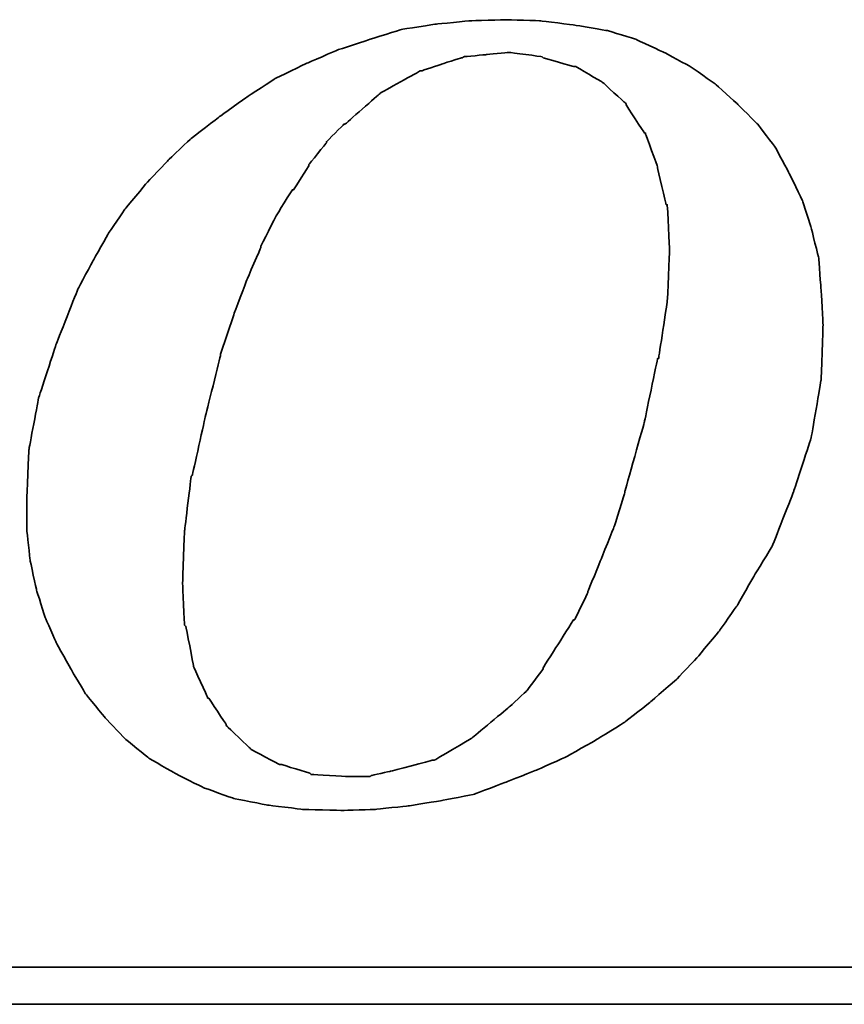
# Model space of a CAD drawing. Header units: millimetres. Extents: x 1805 to 4914, y -1594 to 860.
# Tile 380 of 656: x 4086.18 to 4091.26, y -1564.41 to -1558.33. Entities that reach past the tile are written whole.
import ezdxf

# ---------------------------------------------------------------- set-up
doc = ezdxf.new("R2010")
doc.units = ezdxf.units.MM
doc.layers.add('DIM', color=4, linetype='CONTINUOUS')
doc.layers.add('layer 1', color=7, linetype='CONTINUOUS')

# ---------------------------------------------------------------- blocks, each defined once
blk = doc.blocks.new('TBI MOTION logo(完整正式版)')
at = {"layer": 'layer 1', "color": 22, "lineweight": 35}
for points, knots in [([(35.79625, -6.98375), (35.79625, -6.98375), (36.23125, -7.43875), (36.23125, -7.43875), (36.23125, -7.43875), (36.23125, -7.43875), (36.75625, -7.87125), (36.75625, -7.87125), (36.75625, -7.87125), (36.75625, -7.87125), (37.33125, -8.20375), (37.33125, -8.20375), (37.33125, -8.20375), (37.33125, -8.20375), (37.95625, -8.51875), (37.95625, -8.51875), (37.95625, -8.51875), (37.95625, -8.51875), (38.62625, -8.75875), (38.62625, -8.75875), (38.62625, -8.75875), (38.62625, -8.75875), (39.37125, -8.90375), (39.37125, -8.90375), (39.37125, -8.90375), (39.37125, -8.90375), (40.14125, -8.99875), (40.14125, -8.99875), (40.14125, -8.99875), (40.14125, -8.99875), (41.02625, -9.02375), (41.02625, -9.02375), (41.02625, -9.02375), (41.02625, -9.02375), (41.74625, -8.99875), (41.74625, -8.99875), (41.74625, -8.99875), (41.74625, -8.99875), (42.46625, -8.92375), (42.46625, -8.92375), (42.46625, -8.92375), (42.46625, -8.92375), (43.21125, -8.80625), (43.21125, -8.80625), (43.21125, -8.80625), (43.21125, -8.80625), (43.93125, -8.66375), (43.93125, -8.66375), (43.93125, -8.66375), (43.93125, -8.66375), (44.62625, -8.39875), (44.62625, -8.39875), (44.62625, -8.39875), (44.62625, -8.39875), (45.29625, -8.13375), (45.29625, -8.13375), (45.29625, -8.13375), (45.29625, -8.13375), (45.94625, -7.84375), (45.94625, -7.84375), (45.94625, -7.84375), (45.94625, -7.84375), (46.61625, -7.46375), (46.61625, -7.46375), (46.61625, -7.46375), (46.61625, -7.46375), (47.24125, -7.07875), (47.24125, -7.07875), (47.24125, -7.07875), (47.24125, -7.07875), (47.81625, -6.62375), (47.81625, -6.62375), (47.81625, -6.62375), (47.81625, -6.62375), (48.36875, -6.14375), (48.36875, -6.14375), (48.36875, -6.14375), (48.36875, -6.14375), (48.84625, -5.64125), (48.84625, -5.64125), (48.84625, -5.64125), (48.84625, -5.64125), (49.32625, -5.06375), (49.32625, -5.06375), (49.32625, -5.06375), (49.32625, -5.06375), (49.71125, -4.51374), (49.71125, -4.51374), (49.71125, -4.51374), (49.71125, -4.51374), (50.09625, -3.83874), (50.09625, -3.83874), (50.09625, -3.83874), (50.09625, -3.83874), (50.48125, -3.21374), (50.48125, -3.21374), (50.48125, -3.21374), (50.48125, -3.21374), (50.96125, -1.99125), (50.96125, -1.99125), (50.96125, -1.99125), (50.96125, -1.99125), (51.34375, -0.81875), (51.34375, -0.81875), (51.34375, -0.81875), (51.34375, -0.81875), (51.56125, 0.45624), (51.56125, 0.45624), (51.56125, 0.45624), (51.56125, 0.45624), (51.60625, 1.67624), (51.60625, 1.67624), (51.60625, 1.67624), (51.60625, 1.67624), (51.56125, 2.44625), (51.56125, 2.44625), (51.56125, 2.44625), (51.56125, 2.44625), (51.51125, 3.14125), (51.51125, 3.14125), (51.51125, 3.14125), (51.51125, 3.14125), (51.34375, 3.81125), (51.34375, 3.81125), (51.34375, 3.81125), (51.34375, 3.81125), (51.15125, 4.41125), (51.15125, 4.41125), (51.15125, 4.41125), (51.15125, 4.41125), (50.86125, 5.01125), (50.86125, 5.01125), (50.86125, 5.01125), (50.86125, 5.01125), (50.55125, 5.58875), (50.55125, 5.58875), (50.55125, 5.58875), (50.55125, 5.58875), (50.16625, 6.09125), (50.16625, 6.09125), (50.16625, 6.09125), (50.16625, 6.09125), (49.71125, 6.54875), (49.71125, 6.54875), (49.71125, 6.54875), (49.71125, 6.54875), (49.23125, 6.98125), (49.23125, 6.98125), (49.23125, 6.98125), (49.23125, 6.98125), (48.67875, 7.36625), (48.67875, 7.36625), (48.67875, 7.36625), (48.67875, 7.36625), (48.10375, 7.67625), (48.10375, 7.67625), (48.10375, 7.67625), (48.10375, 7.67625), (47.48125, 7.96375), (47.48125, 7.96375), (47.48125, 7.96375), (47.48125, 7.96375), (46.85625, 8.15625), (46.85625, 8.15625), (46.85625, 8.15625), (46.85625, 8.15625), (46.13625, 8.27624), (46.13625, 8.27624), (46.13625, 8.27624), (46.13625, 8.27624), (45.39125, 8.37125), (45.39125, 8.37125), (45.39125, 8.37125), (45.39125, 8.37125), (44.62625, 8.39624), (44.62625, 8.39624), (44.62625, 8.39624), (44.62625, 8.39624), (43.83625, 8.37125), (43.83625, 8.37125), (43.83625, 8.37125), (43.83625, 8.37125), (43.09125, 8.30125), (43.09125, 8.30125), (43.09125, 8.30125), (43.09125, 8.30125), (42.32125, 8.18125), (42.32125, 8.18125), (42.32125, 8.18125), (42.32125, 8.18125), (41.62875, 7.96375), (41.62875, 7.96375), (41.62875, 7.96375), (41.62875, 7.96375), (40.90625, 7.72625), (40.90625, 7.72625), (40.90625, 7.72625), (40.90625, 7.72625), (40.23624, 7.43625), (40.23624, 7.43625), (40.23624, 7.43625), (40.23624, 7.43625), (39.54124, 7.10125), (39.54124, 7.10125), (39.54124, 7.10125), (39.54124, 7.10125), (38.91625, 6.69125), (38.91625, 6.69125), (38.91625, 6.69125), (38.91625, 6.69125), (38.31625, 6.26125), (38.31625, 6.26125), (38.31625, 6.26125), (38.31625, 6.26125), (37.69125, 5.78125), (37.69125, 5.78125), (37.69125, 5.78125), (37.69125, 5.78125), (37.18625, 5.30125), (37.18625, 5.30125), (37.18625, 5.30125), (37.18625, 5.30125), (36.70625, 4.79624), (36.70625, 4.79624), (36.70625, 4.79624), (36.70625, 4.79624), (36.23125, 4.22125), (36.23125, 4.22125), (36.23125, 4.22125), (36.23125, 4.22125), (35.87124, 3.69375), (35.87124, 3.69375), (35.87124, 3.69375), (35.87124, 3.69375), (35.53125, 3.09125), (35.53125, 3.09125), (35.53125, 3.09125), (35.53125, 3.09125), (35.19875, 2.47125), (35.19875, 2.47125), (35.19875, 2.47125), (35.19875, 2.47125), (34.71625, 1.24625), (34.71625, 1.24625), (34.71625, 1.24625), (34.71625, 1.24625), (34.33125, 0.06874), (34.33125, 0.06874), (34.33125, 0.06874), (34.33125, 0.06874), (34.11625, -1.07875), (34.11625, -1.07875), (34.11625, -1.07875), (34.11625, -1.07875), (34.07125, -2.15875), (34.07125, -2.15875), (34.07125, -2.15875), (34.07125, -2.15875), (34.07125, -2.85375), (34.07125, -2.85375), (34.07125, -2.85375), (34.07125, -2.85375), (34.14125, -3.50375), (34.14125, -3.50375), (34.14125, -3.50375), (34.14125, -3.50375), (34.28625, -4.17375), (34.28625, -4.17375), (34.28625, -4.17375), (34.28625, -4.17375), (34.47625, -4.77624), (34.47625, -4.77624), (34.47625, -4.77624), (34.47625, -4.77624), (34.71625, -5.32625), (34.71625, -5.32625), (34.71625, -5.32625), (34.71625, -5.32625), (35.05375, -5.92875), (35.05375, -5.92875), (35.05375, -5.92875), (35.05375, -5.92875), (35.36375, -6.45375), (35.36375, -6.45375), (35.36375, -6.45375), (35.36375, -6.45375), (35.79625, -6.98375), (35.79625, -6.98375)], [0, 0, 0, 0, 0.01388889, 0.01388889, 0.01388889, 0.0138889, 0.02777778, 0.02777778, 0.02777778, 0.02777779, 0.04166667, 0.04166667, 0.04166667, 0.04166668, 0.05555556, 0.05555556, 0.05555556, 0.05555557, 0.06944444, 0.06944444, 0.06944444, 0.06944445, 0.08333333, 0.08333333, 0.08333333, 0.08333334, 0.09722222, 0.09722222, 0.09722222, 0.09722223, 0.11111111, 0.11111111, 0.11111111, 0.11111112, 0.125, 0.125, 0.125, 0.12500001, 0.13888889, 0.13888889, 0.13888889, 0.1388889, 0.15277778, 0.15277778, 0.15277778, 0.15277779, 0.16666667, 0.16666667, 0.16666667, 0.16666668, 0.18055556, 0.18055556, 0.18055556, 0.18055557, 0.19444444, 0.19444444, 0.19444444, 0.19444445, 0.20833333, 0.20833333, 0.20833333, 0.20833334, 0.22222222, 0.22222222, 0.22222222, 0.22222223, 0.23611111, 0.23611111, 0.23611111, 0.23611112, 0.25, 0.25, 0.25, 0.25000001, 0.26388889, 0.26388889, 0.26388889, 0.2638889, 0.27777778, 0.27777778, 0.27777778, 0.27777779, 0.29166667, 0.29166667, 0.29166667, 0.29166668, 0.30555556, 0.30555556, 0.30555556, 0.30555557, 0.31944444, 0.31944444, 0.31944444, 0.31944445, 0.33333333, 0.33333333, 0.33333333, 0.33333334, 0.34722222, 0.34722222, 0.34722222, 0.34722223, 0.36111111, 0.36111111, 0.36111111, 0.36111112, 0.375, 0.375, 0.375, 0.37500001, 0.38888889, 0.38888889, 0.38888889, 0.3888889, 0.40277778, 0.40277778, 0.40277778, 0.40277779, 0.41666667, 0.41666667, 0.41666667, 0.41666668, 0.43055556, 0.43055556, 0.43055556, 0.43055557, 0.44444444, 0.44444444, 0.44444444, 0.44444445, 0.45833333, 0.45833333, 0.45833333, 0.45833334, 0.47222222, 0.47222222, 0.47222222, 0.47222223, 0.48611111, 0.48611111, 0.48611111, 0.48611112, 0.5, 0.5, 0.5, 0.50000001, 0.51388889, 0.51388889, 0.51388889, 0.5138889, 0.52777778, 0.52777778, 0.52777778, 0.52777779, 0.54166667, 0.54166667, 0.54166667, 0.54166668, 0.55555556, 0.55555556, 0.55555556, 0.55555557, 0.56944444, 0.56944444, 0.56944444, 0.56944445, 0.58333333, 0.58333333, 0.58333333, 0.58333334, 0.59722222, 0.59722222, 0.59722222, 0.59722223, 0.61111111, 0.61111111, 0.61111111, 0.61111112, 0.625, 0.625, 0.625, 0.62500001, 0.63888889, 0.63888889, 0.63888889, 0.6388889, 0.65277778, 0.65277778, 0.65277778, 0.65277779, 0.66666667, 0.66666667, 0.66666667, 0.66666668, 0.68055556, 0.68055556, 0.68055556, 0.68055557, 0.69444444, 0.69444444, 0.69444444, 0.69444445, 0.70833333, 0.70833333, 0.70833333, 0.70833334, 0.72222222, 0.72222222, 0.72222222, 0.72222223, 0.73611111, 0.73611111, 0.73611111, 0.73611112, 0.75, 0.75, 0.75, 0.75000001, 0.76388889, 0.76388889, 0.76388889, 0.7638889, 0.77777778, 0.77777778, 0.77777778, 0.77777779, 0.79166667, 0.79166667, 0.79166667, 0.79166668, 0.80555556, 0.80555556, 0.80555556, 0.80555557, 0.81944444, 0.81944444, 0.81944444, 0.81944445, 0.83333333, 0.83333333, 0.83333333, 0.83333334, 0.84722222, 0.84722222, 0.84722222, 0.84722223, 0.86111111, 0.86111111, 0.86111111, 0.86111112, 0.875, 0.875, 0.875, 0.87500001, 0.88888889, 0.88888889, 0.88888889, 0.8888889, 0.90277778, 0.90277778, 0.90277778, 0.90277779, 0.91666667, 0.91666667, 0.91666667, 0.91666668, 0.93055556, 0.93055556, 0.93055556, 0.93055557, 0.94444444, 0.94444444, 0.94444444, 0.94444445, 0.95833333, 0.95833333, 0.95833333, 0.95833334, 0.97222222, 0.97222222, 0.97222222, 0.97222223, 0.98611111, 0.98611111, 0.98611111, 0.98611112, 1, 1, 1, 1]), ([(38.33875, 1.03124), (38.33875, 1.03124), (38.62625, 1.89625), (38.62625, 1.89625), (38.62625, 1.89625), (38.62625, 1.89625), (38.91625, 2.66375), (38.91625, 2.66375), (38.91625, 2.66375), (38.91625, 2.66375), (39.22625, 3.38125), (39.22625, 3.38125), (39.22625, 3.38125), (39.22625, 3.38125), (39.22625, 3.40624), (39.22625, 3.40624), (39.22625, 3.40624), (39.22625, 3.40624), (39.56124, 4.07624), (39.56124, 4.07624), (39.56124, 4.07624), (39.56124, 4.07624), (39.92125, 4.65125), (39.92125, 4.65125), (39.92125, 4.65125), (39.92125, 4.65125), (39.94625, 4.65125), (39.94625, 4.65125), (39.94625, 4.65125), (39.94625, 4.65125), (40.28125, 5.17875), (40.28125, 5.17875), (40.28125, 5.17875), (40.28125, 5.17875), (40.28125, 5.20375), (40.28125, 5.20375), (40.28125, 5.20375), (40.28125, 5.20375), (40.66875, 5.68625), (40.66875, 5.68625), (40.66875, 5.68625), (40.66875, 5.68625), (40.66875, 5.70625), (40.66875, 5.70625), (40.66875, 5.70625), (40.66875, 5.70625), (41.05124, 6.09125), (41.05124, 6.09125), (41.05124, 6.09125), (41.05124, 6.09125), (41.07625, 6.09125), (41.07625, 6.09125), (41.07625, 6.09125), (41.07625, 6.09125), (41.84125, 6.76625), (41.84125, 6.76625), (41.84125, 6.76625), (41.84125, 6.76625), (41.86625, 6.78625), (41.86625, 6.78625), (41.86625, 6.78625), (41.86625, 6.78625), (42.73125, 7.26624), (42.73125, 7.26624), (42.73125, 7.26624), (42.73125, 7.26624), (42.75625, 7.26624), (42.75625, 7.26624), (42.75625, 7.26624), (42.75625, 7.26624), (43.18625, 7.41125), (43.18625, 7.41125), (43.18625, 7.41125), (43.18625, 7.41125), (43.64125, 7.55625), (43.64125, 7.55625), (43.64125, 7.55625), (43.64125, 7.55625), (43.66625, 7.55625), (43.66625, 7.55625), (43.66625, 7.55625), (43.66625, 7.55625), (43.69125, 7.58124), (43.69125, 7.58124), (43.69125, 7.58124), (43.69125, 7.58124), (44.19125, 7.62625), (44.19125, 7.62625), (44.19125, 7.62625), (44.19125, 7.62625), (44.67125, 7.67625), (44.67125, 7.67625), (44.67125, 7.67625), (44.67125, 7.67625), (44.69625, 7.67625), (44.69625, 7.67625), (44.69625, 7.67625), (44.69625, 7.67625), (45.41875, 7.58124), (45.41875, 7.58124), (45.41875, 7.58124), (45.41875, 7.58124), (45.44125, 7.55625), (45.44125, 7.55625), (45.44125, 7.55625), (45.44125, 7.55625), (46.11125, 7.36625), (46.11125, 7.36625), (46.11125, 7.36625), (46.11125, 7.36625), (46.13625, 7.36625), (46.13625, 7.36625), (46.13625, 7.36625), (46.13625, 7.36625), (46.15875, 7.36625), (46.15875, 7.36625), (46.15875, 7.36625), (46.15875, 7.36625), (46.73625, 7.02624), (46.73625, 7.02624), (46.73625, 7.02624), (46.73625, 7.02624), (46.76125, 7.00624), (46.76125, 7.00624), (46.76125, 7.00624), (46.76125, 7.00624), (47.24125, 6.57124), (47.24125, 6.57124), (47.24125, 6.57124), (47.24125, 6.57124), (47.26625, 6.54875), (47.26625, 6.54875), (47.26625, 6.54875), (47.26625, 6.54875), (47.26625, 6.52375), (47.26625, 6.52375), (47.26625, 6.52375), (47.26625, 6.52375), (47.67375, 5.89875), (47.67375, 5.89875), (47.67375, 5.89875), (47.67375, 5.89875), (47.69625, 5.89875), (47.69625, 5.89875), (47.69625, 5.89875), (47.69625, 5.89875), (47.69625, 5.87625), (47.69625, 5.87625), (47.69625, 5.87625), (47.69625, 5.87625), (47.96125, 5.15625), (47.96125, 5.15625), (47.96125, 5.15625), (47.96125, 5.15625), (47.96125, 5.13125), (47.96125, 5.13125), (47.96125, 5.13125), (47.96125, 5.13125), (48.15125, 4.31875), (48.15125, 4.31875), (48.15125, 4.31875), (48.15125, 4.31875), (48.17625, 4.31875), (48.17625, 4.31875), (48.17625, 4.31875), (48.17625, 4.31875), (48.17625, 4.29125), (48.17625, 4.29125), (48.17625, 4.29125), (48.17625, 4.29125), (48.22625, 3.33125), (48.22625, 3.33125), (48.22625, 3.33125), (48.22625, 3.33125), (48.22625, 3.30875), (48.22625, 3.30875), (48.22625, 3.30875), (48.22625, 3.30875), (48.17625, 2.20624), (48.17625, 2.20624), (48.17625, 2.20624), (48.17625, 2.20624), (48.17625, 2.18124), (48.17625, 2.18124), (48.17625, 2.18124), (48.17625, 2.18124), (47.98375, 0.93624), (47.98375, 0.93624), (47.98375, 0.93624), (47.98375, 0.93624), (47.96125, 0.93624), (47.96125, 0.93624), (47.96125, 0.93624), (47.96125, 0.93624), (47.67375, -0.45874), (47.67375, -0.45874), (47.67375, -0.45874), (47.67375, -0.45874), (47.24125, -1.99125), (47.24125, -1.99125), (47.24125, -1.99125), (47.24125, -1.99125), (47.24125, -2.01874), (47.24125, -2.01874), (47.24125, -2.01874), (47.24125, -2.01874), (47.00125, -2.78375), (47.00125, -2.78375), (47.00125, -2.78375), (47.00125, -2.78375), (46.71125, -3.50375), (46.71125, -3.50375), (46.71125, -3.50375), (46.71125, -3.50375), (46.42625, -4.19875), (46.42625, -4.19875), (46.42625, -4.19875), (46.42625, -4.19875), (46.42625, -4.22375), (46.42625, -4.22375), (46.42625, -4.22375), (46.42625, -4.22375), (46.13625, -4.82374), (46.13625, -4.82374), (46.13625, -4.82374), (46.13625, -4.82374), (46.11125, -4.82374), (46.11125, -4.82374), (46.11125, -4.82374), (46.11125, -4.82374), (45.77625, -5.35125), (45.77625, -5.35125), (45.77625, -5.35125), (45.77625, -5.35125), (45.44125, -5.87875), (45.44125, -5.87875), (45.44125, -5.87875), (45.44125, -5.87875), (45.44125, -5.90375), (45.44125, -5.90375), (45.44125, -5.90375), (45.44125, -5.90375), (45.10625, -6.35875), (45.10625, -6.35875), (45.10625, -6.35875), (45.10625, -6.35875), (45.08125, -6.38375), (45.08125, -6.38375), (45.08125, -6.38375), (45.08125, -6.38375), (44.69625, -6.74375), (44.69625, -6.74375), (44.69625, -6.74375), (44.69625, -6.74375), (43.88375, -7.41625), (43.88375, -7.41625), (43.88375, -7.41625), (43.88375, -7.41625), (43.85625, -7.43875), (43.85625, -7.43875), (43.85625, -7.43875), (43.85625, -7.43875), (43.04125, -7.91875), (43.04125, -7.91875), (43.04125, -7.91875), (43.04125, -7.91875), (43.01625, -7.91875), (43.01625, -7.91875), (43.01625, -7.91875), (43.01625, -7.91875), (42.99625, -7.91875), (42.99625, -7.91875), (42.99625, -7.91875), (42.99625, -7.91875), (42.08125, -8.15875), (42.08125, -8.15875), (42.08125, -8.15875), (42.08125, -8.15875), (41.65125, -8.25625), (41.65125, -8.25625), (41.65125, -8.25625), (41.65125, -8.25625), (41.62875, -8.27875), (41.62875, -8.27875), (41.62875, -8.27875), (41.62875, -8.27875), (41.60125, -8.27875), (41.60125, -8.27875), (41.60125, -8.27875), (41.60125, -8.27875), (41.12125, -8.27875), (41.12125, -8.27875), (41.12125, -8.27875), (41.12125, -8.27875), (40.35624, -8.23125), (40.35624, -8.23125), (40.35624, -8.23125), (40.35624, -8.23125), (40.33125, -8.23125), (40.33125, -8.23125), (40.33125, -8.23125), (40.33125, -8.23125), (40.30625, -8.20375), (40.30625, -8.20375), (40.30625, -8.20375), (40.30625, -8.20375), (39.68375, -8.01375), (39.68375, -8.01375), (39.68375, -8.01375), (39.68375, -8.01375), (39.66124, -8.01375), (39.66124, -8.01375), (39.66124, -8.01375), (39.66124, -8.01375), (39.63625, -8.01375), (39.63625, -8.01375), (39.63625, -8.01375), (39.63625, -8.01375), (39.01125, -7.67875), (39.01125, -7.67875), (39.01125, -7.67875), (39.01125, -7.67875), (38.98875, -7.65375), (38.98875, -7.65375), (38.98875, -7.65375), (38.98875, -7.65375), (38.48625, -7.17375), (38.48625, -7.17375), (38.48625, -7.17375), (38.48625, -7.17375), (38.45875, -7.14875), (38.45875, -7.14875), (38.45875, -7.14875), (38.45875, -7.14875), (38.45875, -7.12875), (38.45875, -7.12875), (38.45875, -7.12875), (38.45875, -7.12875), (38.07625, -6.54875), (38.07625, -6.54875), (38.07625, -6.54875), (38.07625, -6.54875), (38.05125, -6.54875), (38.05125, -6.54875), (38.05125, -6.54875), (38.05125, -6.54875), (38.05125, -6.52875), (38.05125, -6.52875), (38.05125, -6.52875), (38.05125, -6.52875), (37.74125, -5.85375), (37.74125, -5.85375), (37.74125, -5.85375), (37.74125, -5.85375), (37.74125, -5.82875), (37.74125, -5.82875), (37.74125, -5.82875), (37.74125, -5.82875), (37.57375, -4.96875), (37.57375, -4.96875), (37.57375, -4.96875), (37.57375, -4.96875), (37.54625, -4.94375), (37.54625, -4.94375), (37.54625, -4.94375), (37.54625, -4.94375), (37.50125, -4.03375), (37.50125, -4.03375), (37.50125, -4.03375), (37.50125, -4.03375), (37.50125, -4.00875), (37.50125, -4.00875), (37.50125, -4.00875), (37.50125, -4.00875), (37.54625, -2.85375), (37.54625, -2.85375), (37.54625, -2.85375), (37.54625, -2.85375), (37.69125, -1.65875), (37.69125, -1.65875), (37.69125, -1.65875), (37.69125, -1.65875), (37.71624, -1.63375), (37.71624, -1.63375), (37.71624, -1.63375), (37.71624, -1.63375), (38.00375, -0.33875), (38.00375, -0.33875), (38.00375, -0.33875), (38.00375, -0.33875), (38.33875, 1.00624), (38.33875, 1.00624), (38.33875, 1.00624), (38.33875, 1.00624), (38.33875, 1.03124), (38.33875, 1.03124)], [0, 0, 0, 0, 0.01010101, 0.01010101, 0.01010101, 0.01010102, 0.02020202, 0.02020202, 0.02020202, 0.02020203, 0.03030303, 0.03030303, 0.03030303, 0.03030304, 0.04040404, 0.04040404, 0.04040404, 0.04040405, 0.05050505, 0.05050505, 0.05050505, 0.05050506, 0.06060606, 0.06060606, 0.06060606, 0.06060607, 0.07070707, 0.07070707, 0.07070707, 0.07070708, 0.08080808, 0.08080808, 0.08080808, 0.08080809, 0.09090909, 0.09090909, 0.09090909, 0.0909091, 0.1010101, 0.1010101, 0.1010101, 0.10101011, 0.11111111, 0.11111111, 0.11111111, 0.11111112, 0.12121212, 0.12121212, 0.12121212, 0.12121213, 0.13131313, 0.13131313, 0.13131313, 0.13131314, 0.14141414, 0.14141414, 0.14141414, 0.14141415, 0.15151515, 0.15151515, 0.15151515, 0.15151516, 0.16161616, 0.16161616, 0.16161616, 0.16161617, 0.17171717, 0.17171717, 0.17171717, 0.17171718, 0.18181818, 0.18181818, 0.18181818, 0.18181819, 0.19191919, 0.19191919, 0.19191919, 0.1919192, 0.2020202, 0.2020202, 0.2020202, 0.20202021, 0.21212121, 0.21212121, 0.21212121, 0.21212122, 0.22222222, 0.22222222, 0.22222222, 0.22222223, 0.23232323, 0.23232323, 0.23232323, 0.23232324, 0.24242424, 0.24242424, 0.24242424, 0.24242425, 0.25252525, 0.25252525, 0.25252525, 0.25252526, 0.26262626, 0.26262626, 0.26262626, 0.26262627, 0.27272727, 0.27272727, 0.27272727, 0.27272728, 0.28282828, 0.28282828, 0.28282828, 0.28282829, 0.29292929, 0.29292929, 0.29292929, 0.2929293, 0.3030303, 0.3030303, 0.3030303, 0.30303031, 0.31313131, 0.31313131, 0.31313131, 0.31313132, 0.32323232, 0.32323232, 0.32323232, 0.32323233, 0.33333333, 0.33333333, 0.33333333, 0.33333334, 0.34343434, 0.34343434, 0.34343434, 0.34343435, 0.35353535, 0.35353535, 0.35353535, 0.35353536, 0.36363636, 0.36363636, 0.36363636, 0.36363637, 0.37373737, 0.37373737, 0.37373737, 0.37373738, 0.38383838, 0.38383838, 0.38383838, 0.38383839, 0.39393939, 0.39393939, 0.39393939, 0.3939394, 0.4040404, 0.4040404, 0.4040404, 0.40404041, 0.41414141, 0.41414141, 0.41414141, 0.41414142, 0.42424242, 0.42424242, 0.42424242, 0.42424243, 0.43434343, 0.43434343, 0.43434343, 0.43434344, 0.44444444, 0.44444444, 0.44444444, 0.44444445, 0.45454545, 0.45454545, 0.45454545, 0.45454546, 0.46464646, 0.46464646, 0.46464646, 0.46464647, 0.47474747, 0.47474747, 0.47474747, 0.47474748, 0.48484848, 0.48484848, 0.48484848, 0.48484849, 0.49494949, 0.49494949, 0.49494949, 0.4949495, 0.50505051, 0.50505051, 0.50505051, 0.50505052, 0.51515152, 0.51515152, 0.51515152, 0.51515153, 0.52525253, 0.52525253, 0.52525253, 0.52525254, 0.53535354, 0.53535354, 0.53535354, 0.53535355, 0.54545455, 0.54545455, 0.54545455, 0.54545456, 0.55555556, 0.55555556, 0.55555556, 0.55555557, 0.56565657, 0.56565657, 0.56565657, 0.56565658, 0.57575758, 0.57575758, 0.57575758, 0.57575759, 0.58585859, 0.58585859, 0.58585859, 0.5858586, 0.5959596, 0.5959596, 0.5959596, 0.59595961, 0.60606061, 0.60606061, 0.60606061, 0.60606062, 0.61616162, 0.61616162, 0.61616162, 0.61616163, 0.62626263, 0.62626263, 0.62626263, 0.62626264, 0.63636364, 0.63636364, 0.63636364, 0.63636365, 0.64646465, 0.64646465, 0.64646465, 0.64646466, 0.65656566, 0.65656566, 0.65656566, 0.65656567, 0.66666667, 0.66666667, 0.66666667, 0.66666668, 0.67676768, 0.67676768, 0.67676768, 0.67676769, 0.68686869, 0.68686869, 0.68686869, 0.6868687, 0.6969697, 0.6969697, 0.6969697, 0.69696971, 0.70707071, 0.70707071, 0.70707071, 0.70707072, 0.71717172, 0.71717172, 0.71717172, 0.71717173, 0.72727273, 0.72727273, 0.72727273, 0.72727274, 0.73737374, 0.73737374, 0.73737374, 0.73737375, 0.74747475, 0.74747475, 0.74747475, 0.74747476, 0.75757576, 0.75757576, 0.75757576, 0.75757577, 0.76767677, 0.76767677, 0.76767677, 0.76767678, 0.77777778, 0.77777778, 0.77777778, 0.77777779, 0.78787879, 0.78787879, 0.78787879, 0.7878788, 0.7979798, 0.7979798, 0.7979798, 0.79797981, 0.80808081, 0.80808081, 0.80808081, 0.80808082, 0.81818182, 0.81818182, 0.81818182, 0.81818183, 0.82828283, 0.82828283, 0.82828283, 0.82828284, 0.83838384, 0.83838384, 0.83838384, 0.83838385, 0.84848485, 0.84848485, 0.84848485, 0.84848486, 0.85858586, 0.85858586, 0.85858586, 0.85858587, 0.86868687, 0.86868687, 0.86868687, 0.86868688, 0.87878788, 0.87878788, 0.87878788, 0.87878789, 0.88888889, 0.88888889, 0.88888889, 0.8888889, 0.8989899, 0.8989899, 0.8989899, 0.89898991, 0.90909091, 0.90909091, 0.90909091, 0.90909092, 0.91919192, 0.91919192, 0.91919192, 0.91919193, 0.92929293, 0.92929293, 0.92929293, 0.92929294, 0.93939394, 0.93939394, 0.93939394, 0.93939395, 0.94949495, 0.94949495, 0.94949495, 0.94949496, 0.95959596, 0.95959596, 0.95959596, 0.95959597, 0.96969697, 0.96969697, 0.96969697, 0.96969698, 0.97979798, 0.97979798, 0.97979798, 0.97979799, 0.98989899, 0.98989899, 0.98989899, 0.989899, 1, 1, 1, 1]), ([(75.90875, -9.47875), (75.90875, -9.47875), (75.90875, -12.28625), (75.90875, -12.28625), (75.90875, -12.28625), (75.90875, -12.28625), (75.90875, -12.47875), (75.90875, -12.47875), (75.90875, -12.47875), (75.90875, -12.47875), (75.71625, -12.47875), (75.71625, -12.47875), (75.71625, -12.47875), (75.71625, -12.47875), (-88.32875, -12.47875), (-88.32875, -12.47875), (-88.32875, -12.47875), (-88.32875, -12.47875), (-88.32875, -13.29375), (-88.32875, -13.29375), (-88.32875, -13.29375), (-88.32875, -13.29375), (82.89125, -13.29375), (82.89125, -13.29375), (82.89125, -13.29375), (82.89125, -13.29375), (75.90875, -9.47875), (75.90875, -9.47875)], [0, 0, 0, 0, 0.14285714, 0.14285714, 0.14285714, 0.14285715, 0.28571429, 0.28571429, 0.28571429, 0.2857143, 0.42857143, 0.42857143, 0.42857143, 0.42857144, 0.57142857, 0.57142857, 0.57142857, 0.57142858, 0.71428571, 0.71428571, 0.71428571, 0.71428572, 0.85714286, 0.85714286, 0.85714286, 0.85714287, 1, 1, 1, 1])]:
    blk.add_open_spline(points, degree=3, knots=knots, dxfattribs=at)

msp = doc.modelspace()

# ---------------------------------------------------------------- block references
at = {"layer": 'DIM', "color": 7, "xscale": 0.2802190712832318, "yscale": 0.2802190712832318, "zscale": 0.2802190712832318}
msp.add_blockref('TBI MOTION logo(完整正式版)', (4076.6729, -1560.6857), dxfattribs=at)

doc.saveas('drawing.dxf')
